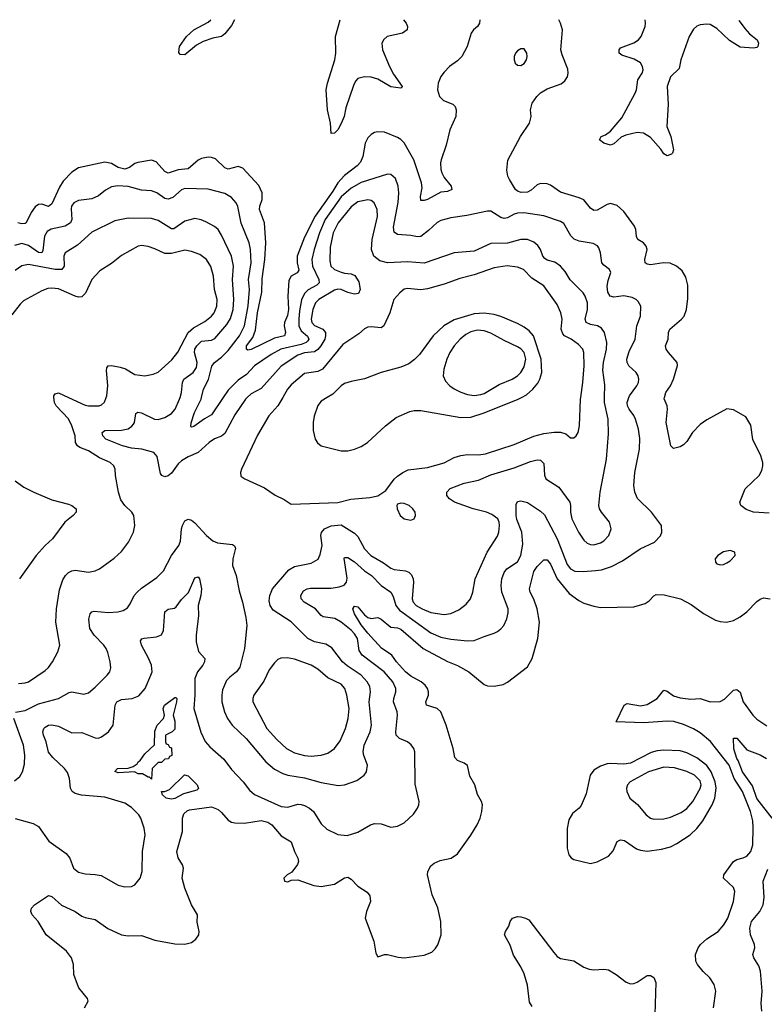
# Model space of a CAD drawing. Header units: inches. Extents: x 1834610 to 2027685, y 642842 to 774116.
# Tile 268 of 632: x 1880637 to 1885115, y 756351 to 762272. Entities that reach past the tile are written whole.
import ezdxf

# ---------------------------------------------------------------- set-up
doc = ezdxf.new("R2010")
doc.units = ezdxf.units.IN
doc.header["$MEASUREMENT"] = 0
doc.layers.add('B8785', color=7, linetype='Continuous')
doc.layers.add('B8786', color=7, linetype='Continuous')

msp = doc.modelspace()

# ---------------------------------------------------------------- linework, layer by layer
at = {"layer": 'B8785', "color": 5}
for points, elevation in [([(1880610, 757469.1), (1880717.5, 757437.5), (1880750, 757419.5), (1880813.1, 757333.1), (1880917.3, 757257.3), (1880938.7, 757230), (1880961.6, 757170), (1880990, 757146.7), (1881030, 757135.3), (1881090, 757132.8), (1881126.2, 757126.2), (1881230, 757068.4), (1881270, 757058.4), (1881310, 757060.4), (1881329.2, 757070), (1881362.4, 757110), (1881373.7, 757150), (1881375.3, 757270), (1881391, 757370), (1881385.1, 757410), (1881365.1, 757470), (1881352.8, 757490), (1881310, 757535.6), (1881270, 757560.5), (1881150, 757597.2), (1881008.9, 757608.9), (1880970, 757619.1), (1880953.6, 757630), (1880942.7, 757650), (1880936.8, 757710), (1880924.5, 757744.5), (1880906.9, 757770), (1880835.4, 757835.4), (1880810, 757868.2), (1880796.5, 757930), (1880779.3, 757970), (1880775.6, 757990), (1880782, 758010), (1880790, 758018), (1880810, 758029.1), (1880830, 758032.4), (1880870, 758024.6), (1880950, 757983.2), (1881010, 757986.5), (1881090, 757953.1), (1881110, 757951.7), (1881130, 757958.9), (1881171.3, 757990), (1881199.7, 758030), (1881210.8, 758149.2), (1881220.5, 758170), (1881250, 758183.5), (1881313.2, 758190), (1881353.8, 758206.2), (1881392.4, 758250), (1881426.6, 758330), (1881432.9, 758350), (1881429.8, 758390), (1881412.4, 758432.4), (1881369.7, 758510), (1881363.6, 758536.4), (1881371.9, 758548.1), (1881386.6, 758553.4), (1881460.1, 758559.9), (1881490, 758573.4), (1881501.1, 758598.9), (1881508.9, 758711.1), (1881530, 758727), (1881567.7, 758732.3), (1881579, 758741), (1881610, 758785.8), (1881652.6, 758827.4), (1881690, 758916.3), (1881710, 758922), (1881719.3, 758910), (1881730.2, 758850), (1881726.2, 758810), (1881710.1, 758750), (1881711.9, 758690), (1881697.7, 758570), (1881698, 758530), (1881712.5, 758472.5), (1881750.4, 758430), (1881749, 758410), (1881738.8, 758390), (1881707.1, 758350), (1881690.1, 758310), (1881691.3, 758210), (1881684.6, 758130), (1881727.2, 757987.2), (1881751.6, 757931.6), (1881779.8, 757899.8), (1881864.8, 757824.8), (1881910, 757762.6), (1881981.5, 757690), (1882019.8, 757639.8), (1882050, 757612.4), (1882210, 757539.8), (1882250, 757537.1), (1882310, 757554.4), (1882330, 757553.6), (1882350, 757546), (1882380.3, 757530), (1882403.2, 757510), (1882450, 757435.5), (1882484.2, 757404.2), (1882550, 757371.7), (1882606.1, 757366.1), (1882670, 757385.5), (1882747, 757430), (1882770, 757438.3), (1882810, 757436.5), (1882870, 757417.1), (1882910, 757421.6), (1882950, 757443), (1883004.7, 757495.3), (1883029.4, 757530), (1883038, 757550), (1883039.5, 757570), (1883015.9, 757675.9), (1883013.3, 757870), (1883007.6, 757890), (1882992.3, 757912.2), (1882968.8, 757928.8), (1882921.6, 757950), (1882901.5, 757970), (1882899.3, 757990), (1882908.9, 758090), (1882906.8, 758110), (1882885.3, 758170), (1882886.2, 758190), (1882899.8, 758230), (1882899.8, 758250), (1882881.5, 758290), (1882829.1, 758350), (1882696.3, 758450), (1882679.3, 758479.3), (1882667.9, 758550), (1882650, 758579.6), (1882630, 758600.4), (1882570, 758648.5), (1882531.8, 758671.8), (1882461.5, 758681.5), (1882450, 758688.5), (1882415.8, 758730), (1882347, 758770), (1882329.8, 758790), (1882327.4, 758810), (1882343, 758837), (1882365.1, 758850), (1882386, 758854), (1882510, 758853.5), (1882558.1, 758861.9), (1882587.8, 758872.2), (1882602.2, 758890), (1882606.5, 758913.5), (1882587.9, 759032.1), (1882590, 759037.1), (1882610, 759038.9), (1882650, 759011.3), (1882710, 758958.2), (1882752.7, 758930), (1882810.1, 758870.1), (1882869, 758829), (1882883.7, 758803.7), (1882898.6, 758750), (1882921.2, 758721.2), (1883110, 758584.8), (1883170, 758558.3), (1883230, 758546.2), (1883330, 758535.9), (1883370, 758538.2), (1883430, 758563.5), (1883490, 758582), (1883510, 758593.2), (1883531.2, 758608.8), (1883548.7, 758630), (1883566.4, 758670), (1883575.1, 758704.9), (1883574.8, 758730), (1883537.3, 758830), (1883533.6, 758870), (1883537.5, 758910), (1883550, 758948.4), (1883566.2, 758970), (1883630, 759012.2), (1883650, 759050.6), (1883662.8, 759117.2), (1883657.6, 759190), (1883626.4, 759266.4), (1883622.1, 759290), (1883623.8, 759356.2), (1883630, 759373.7), (1883650, 759378.8), (1883690, 759369.4), (1883770, 759316.8), (1883794.2, 759294.2), (1883869.6, 759150), (1883930, 758995.3), (1883950, 758969.3), (1883976.6, 758956.6), (1884026.7, 758953.3), (1884100.9, 758959.1), (1884135.7, 758964.3), (1884196.8, 758983.2), (1884262.3, 759017.7), (1884369.5, 759090), (1884454, 759130), (1884491.7, 759168.3), (1884499.3, 759190), (1884497, 759230), (1884437, 759310), (1884352.3, 759392.3), (1884336.8, 759430), (1884330.7, 759470), (1884337.2, 759550), (1884365.3, 759690), (1884366.4, 759753.6), (1884358, 759810), (1884341.2, 759870), (1884331.1, 759891.1), (1884301.6, 759930), (1884292.3, 759950), (1884289.8, 759970), (1884300.5, 760000)], 640), ([(1880611.9, 758108.1), (1880670, 758118.4), (1880750, 758157.2), (1880870.6, 758189.4), (1880933.7, 758226.3), (1880950, 758230.2), (1881023.1, 758216.9), (1881050, 758224.4), (1881090, 758257.3), (1881163.5, 758330), (1881178.3, 758350), (1881184.9, 758375.1), (1881181.5, 758410), (1881166.3, 758466.3), (1881157.6, 758490), (1881143.5, 758510), (1881084.1, 758570), (1881059.2, 758610), (1881053.4, 758666.6), (1881061.3, 758698.7), (1881070, 758710.3), (1881085.3, 758714.7), (1881170, 758707.5), (1881228.1, 758711.9), (1881260.3, 758719.7), (1881284.6, 758735.4), (1881301.3, 758758.7), (1881326.2, 758810), (1881343.1, 758830), (1881370, 758854.4), (1881461.9, 758918.1), (1881501.4, 758958.6), (1881550.8, 759050), (1881594.6, 759110), (1881604.1, 759135.9), (1881610.7, 759209.3), (1881616.4, 759230), (1881630, 759257.6), (1881650, 759268.5), (1881670, 759262), (1881690, 759246.7), (1881759.6, 759170), (1881797.7, 759137.7), (1881825.9, 759125.9), (1881915.9, 759115.9), (1881928, 759108), (1881933.9, 759093.9), (1881918.2, 759030), (1881916.5, 758990), (1881938.5, 758930), (1881956.7, 758836.7), (1881977.1, 758770), (1881997.3, 758677.3), (1882002.4, 758630), (1881988.1, 758490), (1881961.4, 758378.6), (1881941.8, 758350), (1881901, 758319), (1881881.6, 758298.4), (1881857.1, 758242.9), (1881851.9, 758210), (1881853.5, 758170), (1881869.5, 758109.5), (1881887.1, 758070), (1881914, 758030), (1881999.7, 757950), (1882116.5, 757810), (1882170, 757765.2), (1882218.7, 757738.7), (1882248.7, 757728.7), (1882350, 757712.3), (1882450, 757684.5), (1882552.6, 757667.4), (1882590, 757670.3), (1882663.8, 757696.2), (1882709.4, 757730), (1882722.9, 757750), (1882727.8, 757790), (1882706.9, 757846.9), (1882703.1, 757870), (1882709, 757910), (1882744, 757990), (1882753.4, 758030), (1882738.6, 758170), (1882746.6, 758230), (1882742, 758262), (1882726.4, 758290), (1882690.8, 758330), (1882606.5, 758386.5), (1882578.9, 758410), (1882514.9, 758494.9), (1882477.7, 758517.7), (1882410, 758530.6), (1882370, 758550.7), (1882270, 758651.1), (1882162, 758722), (1882142.4, 758750), (1882137.7, 758777.7), (1882140.4, 758810), (1882157.6, 758850), (1882255.4, 758964.6), (1882290, 758983.2), (1882390, 759004), (1882431.5, 759028.5), (1882444, 759056), (1882456.3, 759110), (1882448.8, 759170), (1882451.6, 759188.4), (1882469.7, 759210), (1882510, 759228.6), (1882570, 759234), (1882650, 759183.5), (1882670, 759164.6), (1882710, 759089.1), (1882749.1, 759050), (1882825.8, 759005.8), (1882870, 758973.8), (1882890, 758966.3), (1882957.5, 758957.5), (1882976.5, 758950), (1882994.3, 758934.3), (1883004.3, 758910), (1883005.7, 758890), (1882997.6, 758790), (1883003.5, 758770), (1883022.3, 758750), (1883056.9, 758730), (1883110, 758708.1), (1883190, 758694.8), (1883230, 758700.5), (1883277.7, 758722.3), (1883322.4, 758757.6), (1883348.5, 758790), (1883362, 758830), (1883376.8, 758910), (1883449.3, 759070.7), (1883510, 759166.4), (1883518, 759190), (1883523.1, 759230), (1883521.4, 759250), (1883512.3, 759270), (1883477, 759297), (1883444.5, 759310), (1883364.2, 759330), (1883251.6, 759370), (1883221.7, 759390), (1883206.2, 759410), (1883205.1, 759430), (1883226.8, 759453.2), (1883310, 759485.8), (1883397, 759503), (1883470, 759535.9), (1883610, 759577.5), (1883710, 759616.1), (1883750, 759625.2), (1883770, 759622.2), (1883790, 759604), (1883793, 759533), (1883801.7, 759510), (1883880.3, 759460.3), (1883945.3, 759370), (1883950.3, 759350), (1883949.3, 759310), (1883957.6, 759270), (1883997.3, 759190), (1884030, 759142), (1884050, 759124.6), (1884070, 759115.6), (1884090, 759114), (1884130, 759126), (1884150, 759138.3), (1884181.1, 759170), (1884194.5, 759210), (1884184.7, 759250), (1884135.4, 759310), (1884123, 759330), (1884119.6, 759350), (1884127.1, 759430), (1884166.8, 759630), (1884178.7, 759781.3), (1884177, 759870), (1884154.2, 759970), (1884154.5, 760000)], 660), ([(1880630, 758280.2), (1880670, 758284.1), (1880690, 758291.1), (1880790, 758358.3), (1880810, 758376.5), (1880833.7, 758410), (1880866.3, 758470), (1880877.6, 758510), (1880855, 758650), (1880857.8, 758730), (1880875.8, 758844.2), (1880896.6, 758903.4), (1880911.6, 758930), (1880930, 758948.4), (1880950, 758958.7), (1880970, 758961.7), (1881051, 758949), (1881090, 758957), (1881116, 758970), (1881206.1, 759033.9), (1881250, 759073), (1881291.5, 759130), (1881322, 759190), (1881329.3, 759230), (1881322.9, 759290), (1881311.8, 759310), (1881269.5, 759350), (1881245.4, 759385.4), (1881231.3, 759430), (1881213.3, 759530), (1881211.3, 759570), (1881202.4, 759590), (1881180.9, 759610), (1881117.8, 759637.8), (1881050, 759679.7), (1880999.3, 759699.3), (1880984.7, 759710), (1880973.3, 759730), (1880969.8, 759770), (1880950.6, 759830), (1880930, 759871.9), (1880857.1, 759950), (1880845.7, 759970), (1880842.6, 760000)], 680), ([(1880930.2, 760000), (1881030, 759953.8), (1881050.7, 759949.3), (1881114, 759950), (1881130, 759955.8), (1881147.6, 759972.4), (1881157.7, 760000)], 680), ([(1882006, 760000), (1881995.2, 759990), (1881930, 759896.3), (1881870, 759783.5), (1881850, 759768), (1881808.9, 759751.1), (1881776.5, 759730), (1881710, 759668.6), (1881650, 759642.6), (1881610, 759618.5), (1881590, 759600.4), (1881550, 759545.1), (1881530, 759529.8), (1881510, 759523.5), (1881491.8, 759531.8), (1881483.3, 759543.3), (1881464.5, 759644.5), (1881443.5, 759670), (1881371.8, 759690), (1881310, 759695.4), (1881255.1, 759710), (1881154.8, 759750), (1881137.4, 759770), (1881132.9, 759790), (1881150, 759801.6), (1881250, 759804.4), (1881290, 759811.9), (1881312.4, 759827.6), (1881320.8, 759839.2), (1881327, 759850), (1881335.8, 759904.2), (1881347.7, 759912.3), (1881370, 759906.9), (1881448, 759870), (1881470, 759867.7), (1881510, 759879.3), (1881550, 759904.7), (1881571.7, 759930), (1881599, 759990), (1881601.7, 760000)], 660), ([(1881860.7, 760000), (1881790, 759895.4), (1881747.5, 759872.5), (1881685.3, 759825.3), (1881670, 759822), (1881665.7, 759825.7), (1881668.6, 759848.6), (1881688.5, 759910), (1881728.7, 759990), (1881731, 760000)], 640), ([(1882218.6, 760000), (1882189.7, 759950.3), (1882135.9, 759890), (1882066.9, 759773.1), (1881970.5, 759570), (1881964.9, 759550), (1881967.5, 759527.5), (1881991.3, 759510), (1882110, 759456), (1882173.2, 759413.2), (1882227.1, 759387.1), (1882270, 759358.8), (1882550, 759368.8), (1882629.2, 759389.2), (1882742.3, 759397.7), (1882791.5, 759408.5), (1882838.7, 759441.3), (1882890, 759508.9), (1882910, 759527.9), (1882941.3, 759550), (1882974.3, 759565.7), (1883090, 759578.2), (1883190, 759607), (1883250, 759638.3), (1883290, 759650.8), (1883330, 759657.3), (1883395.8, 759655.8), (1883438.1, 759661.9), (1883610, 759718.3), (1883730, 759767.4), (1883790, 759782.5), (1883851.3, 759791.3), (1883890, 759791.6), (1883920.7, 759780.7), (1883950, 759757.3), (1883970, 759757.3), (1883982.7, 759770), (1883995.1, 759790), (1884003, 759830), (1884010.6, 759990), (1884012, 760000)], 680), ([(1882486.5, 760000), (1882450, 759978.6), (1882430, 759952.2), (1882407.7, 759887.7), (1882401.3, 759850), (1882402, 759802), (1882414.2, 759750), (1882427.8, 759727.8), (1882450.4, 759710), (1882570, 759679.3), (1882610, 759679.7), (1882650, 759689.3), (1882690, 759705.6), (1882729.7, 759730), (1882837.3, 759830), (1882901.2, 759878.8), (1882983.9, 759916.1), (1883010, 759921.6), (1883050, 759922.3), (1883290, 759879.8), (1883350, 759881.3), (1883430, 759906.9), (1883634.3, 759990), (1883654, 760000)], 720), ([(1885144.4, 759304.4), (1885050, 759311.1), (1885006.9, 759326.9), (1884974.5, 759350), (1884967.8, 759370), (1884999.6, 759450), (1885084.5, 759530), (1885101.2, 759561.2), (1885107, 759590), (1885107, 759610), (1885094.5, 759650), (1885047.1, 759747.1), (1885034.3, 759834.3), (1885004.1, 759884.1), (1884930, 759926.6), (1884888.8, 759931.2), (1884770, 759866.3), (1884730, 759838), (1884684, 759790), (1884650, 759736.2), (1884630, 759714.7), (1884610, 759703.5), (1884570, 759692.7), (1884552.7, 759710), (1884525.8, 759850), (1884533.7, 759930), (1884531.2, 759950), (1884512.8, 759992.8), (1884514.7, 760000)], 620), ([(1880610, 759499.1), (1880661.7, 759461.7), (1880722.8, 759430), (1880830, 759385.3), (1880930, 759358.4), (1880950.8, 759350), (1880977.3, 759330), (1880977.3, 759310), (1880959.1, 759290), (1880908.9, 759251.1), (1880834, 759150), (1880790, 759109.6), (1880737.1, 759050), (1880636.4, 758910)], 680), ([(1881026, 756330), (1881049.2, 756370), (1881045.6, 756385.6), (1880993.2, 756450), (1880983.7, 756470), (1880962.9, 756530), (1880960.4, 756590), (1880948.7, 756630), (1880919.2, 756670), (1880795.8, 756770), (1880749, 756849), (1880711.5, 756890), (1880704, 756910), (1880708, 756930), (1880726, 756950), (1880810, 757004.9), (1880830, 756999.5), (1880888, 756948), (1880970, 756909), (1881010, 756880.9), (1881030, 756872.8), (1881090, 756860.9), (1881166.3, 756806.3), (1881249.4, 756769.4), (1881290, 756763.6), (1881370, 756766), (1881450, 756737), (1881570, 756715.3), (1881630, 756712.7), (1881670, 756723), (1881696.6, 756743.4), (1881714, 756770), (1881715.6, 756790), (1881704.4, 756844.4), (1881705.6, 756890), (1881671.2, 756950), (1881630.9, 757050), (1881615.1, 757110), (1881622.6, 757170), (1881616.9, 757190), (1881590, 757231.8), (1881581.5, 757270), (1881616.5, 757390), (1881616.5, 757470), (1881623.7, 757496.3), (1881644.4, 757515.6), (1881658.8, 757521.2), (1881790, 757538), (1881830, 757522), (1881850, 757505.3), (1881890, 757458.9), (1881910, 757446.7), (1881930, 757441.8), (1881990, 757440.2), (1882090, 757456.4), (1882130, 757446.8), (1882152.8, 757430), (1882210, 757363.7), (1882269.2, 757329.2), (1882290.2, 757270.2), (1882310.3, 757230), (1882314, 757210), (1882307.2, 757192.8), (1882274, 757146), (1882246, 757130), (1882224.9, 757110), (1882230, 757092), (1882250, 757088.2), (1882270, 757098), (1882310, 757098.8), (1882406, 757066), (1882450, 757058.7), (1882530, 757074), (1882590, 757112.2), (1882610, 757115.8), (1882630, 757104.4), (1882670, 757062), (1882726.4, 757026.4), (1882742.6, 757002.6), (1882747.2, 756970), (1882722.8, 756910), (1882715.5, 756870), (1882766.5, 756730), (1882778.5, 756658.5), (1882790, 756636), (1882830, 756650.4), (1882850, 756650.4), (1882913.8, 756633.8), (1882950, 756630.3), (1883070, 756646.4), (1883114.9, 756665.1), (1883135.5, 756684.5), (1883151.3, 756708.7), (1883171.5, 756770), (1883168.9, 756850), (1883151.3, 756931.3), (1883117.8, 757010), (1883088.8, 757130), (1883090.9, 757150), (1883110, 757183.7), (1883130, 757199.6), (1883164.9, 757215.1), (1883232, 757230), (1883270, 757255.3), (1883350, 757367.6), (1883387.4, 757430), (1883405.4, 757470), (1883416.3, 757510), (1883419.7, 757550), (1883414.7, 757570), (1883390, 757613.2), (1883375.1, 757670), (1883343.8, 757723.8), (1883330, 757786.6), (1883310, 757802.2), (1883270, 757817.4), (1883254.7, 757834.7), (1883243.8, 757890), (1883201.8, 758030), (1883169.2, 758109.2), (1883147.8, 758130), (1883084.5, 758150), (1883079.8, 758170), (1883095.7, 758210), (1883096, 758230), (1883089, 758250), (1883075, 758270), (1883050.9, 758290), (1882990, 758324.9), (1882958.2, 758350), (1882904.1, 758410), (1882874.8, 758450), (1882813.4, 758493.4), (1882730, 758583.7), (1882690, 758634), (1882650, 758698.4), (1882639.7, 758730), (1882650, 758745.5), (1882670, 758741.6), (1882710, 758692.4), (1882730, 758678), (1882750, 758670.4), (1882790, 758678), (1882810, 758668), (1882870, 758618.6), (1882910, 758615.6), (1882930, 758606.2), (1883063.2, 758490), (1883210, 758412.4), (1883270, 758388.6), (1883337.7, 758350), (1883430, 758274), (1883450, 758267), (1883490, 758264.6), (1883545.3, 758274.7), (1883570, 758288.5), (1883690, 758380.8), (1883718.9, 758430), (1883753.4, 758550), (1883763.4, 758650), (1883748.4, 758730), (1883730, 758786.6), (1883708, 758830), (1883704, 758850), (1883730, 758954), (1883750, 758982.8), (1883790, 759024.4), (1883810, 759024.4), (1883830, 758997), (1883868.8, 758908.8), (1883941.2, 758821.2), (1883999.5, 758779.5), (1884030, 758763.6), (1884090, 758744.6), (1884130, 758737.3), (1884330, 758741.1), (1884399.5, 758760.5), (1884422.6, 758777.4), (1884450, 758807.4), (1884465.5, 758814.5), (1884513.7, 758813.7), (1884610.8, 758790), (1884674.8, 758754.8), (1884750, 758702), (1884821.8, 758661.8), (1884850, 758652.2), (1884888.6, 758648.6), (1884930, 758659.6), (1884970, 758680.8), (1885010, 758711.6), (1885070, 758773.6), (1885090, 758788.1), (1885110, 758795), (1885150, 758790.2)], 620), ([(1884809.7, 756330.3), (1884823.6, 756430), (1884814, 756470), (1884787.3, 756510), (1884747.6, 756547.6), (1884712.8, 756590), (1884704, 756610), (1884702.3, 756650), (1884717.3, 756690), (1884732.4, 756710), (1884770, 756744.9), (1884837.4, 756790), (1884871.3, 756828.7), (1884895.6, 756870), (1884929.7, 756970), (1884936.9, 757030), (1884930, 757053.3), (1884869.7, 757110), (1884872, 757130), (1884930, 757209.1), (1884950, 757222.6), (1884988.9, 757231.1), (1885010, 757241.5), (1885033.8, 757270), (1885046.2, 757310), (1885047.9, 757412.1), (1885045.2, 757454.8), (1885032.5, 757510), (1884983.8, 757630), (1884933.8, 757710), (1884903.1, 757790), (1884792, 757932), (1884730, 757983.2), (1884690, 758008.4), (1884630, 758034.6), (1884571.3, 758051.3), (1884530, 758052.9), (1884390, 758044.4), (1884222, 758050), (1884227, 758053), (1884272.3, 758150), (1884290, 758160.3), (1884370, 758146.3), (1884410, 758154.8), (1884469.8, 758190), (1884510, 758239.5), (1884530, 758234.9), (1884570, 758206.7), (1884610, 758194), (1884674.1, 758185.9), (1884730, 758190.2), (1884790, 758169.2), (1884850, 758172.5), (1884874.9, 758185.1), (1884930, 758239.6), (1884950, 758243.7), (1884969, 758229), (1884988.4, 758170), (1885046, 758090), (1885070, 758066), (1885130, 758026)], 580), ([(1880605.6, 757694.4), (1880638.5, 757721.5), (1880654, 757750), (1880665.4, 757794.6), (1880667.4, 757850), (1880659.8, 757910), (1880602, 758070)], 660), ([(1885162.4, 757470), (1885070, 757588.8), (1885045.1, 757665.1), (1884984.3, 757750), (1884958.1, 757818.1), (1884949.4, 757830), (1884932, 757888), (1884930, 757951), (1884950, 757952.4), (1885010, 757880.5), (1885090, 757851.7), (1885128, 757830)], 560), ([(1885100.5, 756310), (1885096.9, 756356.9), (1885101.4, 756430), (1885091.5, 756551.5), (1885082.5, 756582.5), (1885052.4, 756630), (1885046.6, 756650), (1885057.4, 756690), (1885056, 756710), (1885032.5, 756770), (1885027.2, 756810), (1885038, 756850), (1885087.3, 756910), (1885107.3, 756950), (1885113.6, 756993.6), (1885107.6, 757092.4), (1885135.4, 757164.6)], 560), ([(1883718.5, 756338.5), (1883703.6, 756363.6), (1883690, 756466), (1883670, 756533.6), (1883650, 756577.6), (1883607.6, 756647.6), (1883586.8, 756706.8), (1883553.6, 756770), (1883558.4, 756790), (1883578.7, 756821.3), (1883586, 756850), (1883601.7, 756870), (1883630, 756879.1), (1883650, 756877.7), (1883678.4, 756870), (1883698.8, 756858.8), (1883850, 756663.1), (1883870, 756639.5), (1883890, 756626), (1883970, 756611.8), (1884030, 756574.6), (1884062.6, 756562.6), (1884090, 756559), (1884150, 756563.1), (1884177.7, 756557.8), (1884224, 756530), (1884284.8, 756484.8), (1884310, 756474.9), (1884330, 756476.4), (1884350, 756484.9), (1884410, 756523.8), (1884430, 756525.5), (1884450, 756513.4), (1884462, 756482), (1884456.5, 756290)], 580)]:
    msp.add_lwpolyline(points, dxfattribs=dict(at, elevation=elevation))
for points, elevation in [([(1882930, 759364), (1882910, 759358), (1882906, 759350), (1882906.8, 759330), (1882926, 759290), (1882950, 759270.8), (1882990, 759262.8), (1883009.1, 759270.9), (1883017.2, 759290), (1883016, 759310), (1883001.2, 759330), (1882979, 759350), (1882950, 759362.7)], 680), ([(1884910, 759079.3), (1884870, 759071.6), (1884834.8, 759050), (1884819.1, 759030), (1884820.7, 759010), (1884830, 759000.7), (1884850, 758994), (1884870, 758996.3), (1884890, 759004.9), (1884910, 759018.8), (1884939, 759050), (1884938, 759070)], 640), ([(1882245.9, 758434.1), (1882207.1, 758432.9), (1882190, 758424.2), (1882170, 758404.2), (1882138.3, 758361.7), (1882104.7, 758295.3), (1882044.9, 758210), (1882038.3, 758190), (1882039, 758170), (1882122.7, 758010), (1882183.9, 757943.9), (1882241.6, 757890), (1882290, 757863.3), (1882350, 757847.5), (1882390, 757843.2), (1882450, 757849.4), (1882490, 757860.7), (1882531, 757889), (1882563.5, 757936.5), (1882595.6, 758010), (1882612.6, 758070), (1882617.8, 758130), (1882605.2, 758210), (1882593.2, 758250), (1882570, 758275.4), (1882490, 758314.9), (1882430, 758366.8), (1882390, 758389.9), (1882290, 758425.8)], 680), ([(1881430, 757706), (1881418, 757718), (1881410, 757718), (1881376.4, 757736.4), (1881350, 757738), (1881328.4, 757748.4), (1881230, 757743.7), (1881209, 757751), (1881226, 757770), (1881290, 757770.8), (1881319, 757781), (1881343.1, 757796.9), (1881349, 757810), (1881362, 757818), (1881390, 757858), (1881448, 757912), (1881450, 757994), (1881464, 758030), (1881502, 758070), (1881508.7, 758090), (1881499.3, 758130), (1881507.3, 758150), (1881570, 758196), (1881575.3, 758195.3), (1881582, 758190), (1881580.7, 758170), (1881561, 758090), (1881570, 758054), (1881570, 758006), (1881554, 757990), (1881514, 757970), (1881514, 757930), (1881518, 757918), (1881530, 757914), (1881538, 757898), (1881550, 757894), (1881552, 757848), (1881538, 757842), (1881532.7, 757827.3), (1881510, 757826), (1881490, 757806), (1881470, 757806), (1881434, 757770)], 620), ([(1884510, 757880.4), (1884470, 757875.6), (1884434.7, 757865.3), (1884310, 757800.9), (1884270, 757795.1), (1884190, 757799.4), (1884170, 757796.5), (1884130, 757783.7), (1884090, 757758.5), (1884068.6, 757730), (1884043.9, 757616.1), (1884013.6, 757546.4), (1884001.3, 757530), (1883961.3, 757498.7), (1883940, 757460), (1883929, 757409), (1883930.4, 757290), (1883939.5, 757250), (1883952.8, 757232.8), (1883970, 757222), (1884070, 757198), (1884110, 757208.4), (1884178.8, 757241.2), (1884205.4, 757274.6), (1884229.7, 757330), (1884250, 757340.3), (1884275.3, 757335.3), (1884345.7, 757285.7), (1884370, 757277.2), (1884410, 757272.1), (1884496, 757284), (1884550, 757298), (1884590, 757317.3), (1884670, 757370.2), (1884710, 757409.2), (1884745.5, 757454.5), (1884801.7, 757550), (1884817.3, 757590), (1884825.9, 757650), (1884820.1, 757690), (1884795.7, 757750), (1884770, 757786.7), (1884710, 757832.6), (1884650, 757864.4), (1884610, 757874.5)], 620), ([(1884510, 757777.2), (1884419.6, 757750), (1884308.4, 757690), (1884292.2, 757670), (1884285.7, 757650), (1884287.4, 757630), (1884307.2, 757590), (1884352.5, 757552.5), (1884404.6, 757490), (1884430, 757471.5), (1884450, 757465.2), (1884510, 757466), (1884550, 757475.8), (1884615.8, 757504.2), (1884650, 757529.2), (1884685.5, 757570), (1884730, 757648.9), (1884734.7, 757670), (1884730, 757695.4), (1884695.1, 757730), (1884650, 757751.3), (1884574.1, 757774.1)], 640), ([(1881550, 757585.2), (1881518, 757590), (1881495.3, 757610), (1881489.2, 757630.8), (1881510, 757631.3), (1881538, 757642), (1881628.4, 757731.6), (1881650, 757724.7), (1881704.7, 757670), (1881711.6, 757648.4), (1881702, 757638), (1881622.8, 757617.2), (1881570, 757589)], 620)]:
    msp.add_lwpolyline(points, close=True, dxfattribs=dict(at, elevation=elevation))
at = {"layer": 'B8786', "color": 5}
for points, elevation in [([(1883405.1, 762270.6), (1883405.2, 762270), (1883402.3, 762250), (1883390.3, 762230), (1883366.7, 762210), (1883351.7, 762190), (1883329.1, 762110), (1883295.8, 762050), (1883270, 762023.9), (1883222.6, 761990), (1883190, 761956.9), (1883170, 761929.6), (1883154.7, 761890), (1883150.2, 761850), (1883161.2, 761810), (1883185.8, 761785.8), (1883242.8, 761762.8), (1883255.2, 761750), (1883262.3, 761730), (1883259.7, 761690), (1883224.5, 761610), (1883202.4, 761517.6), (1883170.9, 761430), (1883168.1, 761410), (1883170.1, 761370), (1883176, 761350), (1883190, 761322.6), (1883232.2, 761270), (1883236.9, 761250), (1883210, 761238.5), (1883170, 761234.5), (1883090, 761190.8), (1883070, 761183.5), (1883050, 761183.7), (1883047.9, 761207.9), (1883058.5, 761261.5), (1883052.9, 761290), (1883008.2, 761430), (1882950, 761530.6), (1882930, 761551.9), (1882910, 761563.4), (1882830, 761595.9), (1882790, 761598.3), (1882770, 761593), (1882750, 761581), (1882730, 761561.1), (1882714.7, 761530), (1882699.8, 761450), (1882686, 761414), (1882666.4, 761393.6), (1882590, 761334), (1882550, 761289.9), (1882519.8, 761240.2), (1882413.6, 761090), (1882350, 760964.6), (1882306.1, 760850), (1882304.8, 760810), (1882315.2, 760764.8), (1882306.2, 760750), (1882269.4, 760730), (1882256.1, 760703.9), (1882248.9, 760610), (1882253.5, 760530), (1882246.7, 760493.3), (1882229.6, 760450), (1882227.7, 760430), (1882235.8, 760390), (1882229.4, 760370.6), (1882170, 760355.8), (1882030, 760287.8), (1882010, 760284.7), (1882001, 760290), (1882002, 760310), (1882039, 760361), (1882055.1, 760404.9), (1882067.3, 760510), (1882092.8, 760632.8), (1882094.3, 760714.3), (1882111.7, 760830), (1882117.7, 760930), (1882108.8, 761050), (1882078.7, 761130), (1882080.6, 761150), (1882094.6, 761190), (1882095.4, 761230), (1882075.4, 761275.4), (1881979.6, 761379.6), (1881950, 761388.7), (1881890, 761373.6), (1881870, 761380.3), (1881815, 761435), (1881790, 761443.5), (1881770, 761445.3), (1881730, 761436.4), (1881710, 761426.4), (1881650, 761374.7), (1881590, 761368.3), (1881530, 761349.1), (1881510, 761358.9), (1881457.4, 761417.4), (1881430, 761426.4), (1881346.6, 761413.4), (1881330, 761407.7), (1881297.6, 761382.4), (1881270, 761373.4), (1881230, 761382.4), (1881190, 761406.6), (1881150, 761414.4), (1880990, 761380.4), (1880950, 761354.8), (1880898.7, 761301.3), (1880875.5, 761264.5), (1880830, 761164), (1880810, 761148.8), (1880770, 761162), (1880750, 761160.3), (1880730, 761145.6), (1880706.7, 761113.2), (1880675.6, 761050), (1880670, 761045.3), (1880650, 761044), (1880626.3, 761050)], 620), ([(1881929.7, 762271.6), (1881910, 762236.9), (1881870, 762186.6), (1881850, 762171.2), (1881799.3, 762160.7), (1881739.7, 762140.3), (1881701.2, 762118.8), (1881630, 762061.2), (1881602, 762062), (1881594.6, 762074.6), (1881599, 762110), (1881641.2, 762170), (1881685.2, 762210), (1881770, 762256.9), (1881785.9, 762271.6)], 580), ([(1882945.4, 762270.9), (1882961.5, 762250), (1882968.8, 762230), (1882966.7, 762210), (1882938.8, 762190), (1882847.7, 762170), (1882826.5, 762153.5), (1882815.6, 762130), (1882818.6, 762090), (1882860.6, 761990), (1882884.7, 761944.7), (1882936.4, 761870), (1882935.8, 761864.2), (1882930, 761859.3), (1882870, 761867.8), (1882790, 761913.8), (1882750, 761926), (1882710, 761928.7), (1882670, 761917.7), (1882657, 761903), (1882643.9, 761876.1), (1882599.1, 761740.9), (1882587.6, 761690), (1882570, 761647), (1882550, 761609.3), (1882530, 761589.2), (1882510, 761588), (1882506.9, 761650), (1882488.2, 761730), (1882480.6, 761850), (1882487.8, 761890), (1882531.9, 762030), (1882538, 762070), (1882536.1, 762170), (1882565.1, 762271.2)], 580), ([(1884514.7, 760000), (1884522.8, 760030), (1884550.3, 760069.7), (1884568.5, 760110), (1884592.3, 760192.2), (1884590.8, 760210.8), (1884539.1, 760270), (1884525.7, 760290), (1884521.1, 760310), (1884536, 760350), (1884538.7, 760390), (1884547.4, 760410), (1884618, 760470), (1884632.8, 760490), (1884647.9, 760530), (1884654.7, 760594.7), (1884655.8, 760675.8), (1884643.3, 760723.3), (1884620.9, 760760.9), (1884587.6, 760790), (1884548.2, 760808.2), (1884509.8, 760809.8), (1884430, 760798.6), (1884410, 760801.5), (1884398.9, 760810), (1884397.4, 760830), (1884409.8, 760889.8), (1884405.4, 760910), (1884389, 760929), (1884354.7, 760950), (1884347.2, 760967.2), (1884343.2, 761010), (1884334.8, 761030), (1884270, 761118), (1884230, 761154.3), (1884190, 761166.6), (1884170, 761161.1), (1884110, 761126.4), (1884090, 761123.5), (1884070, 761137.4), (1884029, 761189), (1884001.3, 761201.3), (1883890, 761234.7), (1883830, 761276.8), (1883810, 761284.6), (1883770, 761286), (1883750, 761277.8), (1883713, 761247), (1883690, 761234.9), (1883653.2, 761233.2), (1883630, 761241.1), (1883619.8, 761250), (1883581.9, 761310), (1883573, 761330), (1883566.6, 761366.6), (1883573.4, 761426.6), (1883648.3, 761570), (1883702.6, 761650), (1883712.8, 761690), (1883709.8, 761730), (1883718.8, 761770), (1883746.6, 761810), (1883770, 761832.1), (1883810, 761855.8), (1883893.8, 761886.2), (1883916.4, 761903.6), (1883931.7, 761928.3), (1883936.1, 761950), (1883934, 761974), (1883899.4, 762059.4), (1883891.4, 762090), (1883900.8, 762210), (1883889.8, 762249.8), (1883879, 762270.3)], 620), ([(1884961.5, 762269.7), (1884964.6, 762264.6), (1884998.7, 762218.7), (1885027, 762187), (1885072.2, 762150), (1885080.3, 762130), (1885076.4, 762110), (1885070, 762104.2), (1885050, 762100.4), (1884970, 762107.2), (1884905.6, 762145.6), (1884830, 762218.9), (1884790, 762242.9), (1884770, 762245.3), (1884730, 762240.3), (1884710, 762231.9), (1884690, 762214.5), (1884663.9, 762170), (1884613.6, 762030), (1884602.3, 761977.7), (1884551.6, 761928.4), (1884530.1, 761870), (1884536.8, 761763.2), (1884528, 761630), (1884552.4, 761570), (1884568.7, 761490), (1884563.8, 761470), (1884557.3, 761462.7), (1884530, 761453), (1884510, 761465.6), (1884493.2, 761493.2), (1884430, 761562.8), (1884389.1, 761589.1), (1884350, 761593.3), (1884282.1, 761577.9), (1884254.9, 761565.1), (1884210, 761525.8), (1884190, 761516.8), (1884150, 761528.4), (1884123.6, 761550), (1884133.2, 761570), (1884160.3, 761579.7), (1884190, 761601.1), (1884258.1, 761681.9), (1884338.2, 761830), (1884345.7, 761850), (1884353.6, 761910), (1884381, 761950), (1884386, 761970), (1884382.4, 761990), (1884370, 762013), (1884333.4, 762033.4), (1884258.3, 762058.3), (1884241.4, 762070), (1884241.8, 762090), (1884250, 762101.7), (1884330, 762131.9), (1884359.1, 762150), (1884374.6, 762170), (1884399.1, 762230), (1884401, 762250), (1884398.3, 762270)], 580), ([(1884300.5, 760000), (1884304.1, 760010), (1884347.7, 760070), (1884357.6, 760090), (1884360.9, 760110), (1884357.3, 760130), (1884345.4, 760150), (1884299.8, 760190), (1884289.8, 760210), (1884289, 760230), (1884303.3, 760276.7), (1884337.8, 760350), (1884349, 760430), (1884369.8, 760490), (1884371.6, 760550), (1884357.3, 760577.2), (1884343.7, 760590), (1884320.9, 760600.9), (1884270, 760610.8), (1884210, 760603.1), (1884187.3, 760610), (1884174.1, 760634.1), (1884169.9, 760670), (1884175.6, 760704.4), (1884191.9, 760751.9), (1884184.2, 760770), (1884150, 760795.1), (1884138.3, 760810), (1884129.8, 760870), (1884120.3, 760900.3), (1884111.4, 760911.4), (1884085, 760925), (1884000.9, 760940.9), (1883972.3, 760952.3), (1883951.2, 760971.2), (1883910, 761046), (1883890, 761059.1), (1883790, 761091.4), (1883668, 761110), (1883630, 761108.5), (1883610, 761102.4), (1883570, 761079.8), (1883550, 761076.5), (1883530, 761083.1), (1883470, 761120.5), (1883450, 761121.3), (1883326.5, 761093.5), (1883230, 761081.2), (1883170, 761064.8), (1883147.3, 761052.7), (1883096.5, 761003.5), (1883050, 760968.9), (1883030, 760965.3), (1882990, 760974.6), (1882910, 760979.8), (1882890, 760993.6), (1882884.6, 761024.6), (1882912.2, 761172.2), (1882916.2, 761230), (1882912.9, 761270), (1882896.2, 761316.2), (1882870, 761340.7), (1882850, 761342.4), (1882690, 761292.9), (1882630, 761259.4), (1882570, 761207), (1882473.2, 761070), (1882440.6, 760990), (1882408.7, 760890), (1882394.7, 760830), (1882397.2, 760790), (1882436.5, 760710), (1882438.5, 760690), (1882424.6, 760675.4), (1882372.8, 760647.2), (1882350, 760625.7), (1882332.2, 760587.8), (1882319.9, 760520.1), (1882314.9, 760470), (1882316.7, 760430), (1882330, 760401.2), (1882368, 760368), (1882376.8, 760350), (1882370, 760340.2), (1882360.5, 760330), (1882330, 760318), (1882208.4, 760290), (1882150, 760258.3), (1882048.8, 760191.2), (1882000.9, 760139.1), (1881950, 760104.4), (1881890, 760043.4), (1881860.7, 760000)], 640), ([(1881731, 760000), (1881742.4, 760050), (1881771.6, 760108.4), (1881791.6, 760188.4), (1881809, 760211), (1881850, 760241.7), (1881890, 760283.2), (1881959, 760370), (1881989.5, 760430), (1882011.3, 760551.3), (1882019.3, 760650), (1882013.7, 760710), (1882028.8, 760808.8), (1882024.7, 760890), (1882017.9, 760930), (1881968.1, 761048.1), (1881948.4, 761148.4), (1881939.8, 761170), (1881910, 761202.7), (1881870, 761225.8), (1881770, 761252.5), (1881630, 761256.2), (1881610, 761248.7), (1881557.9, 761202.1), (1881530, 761192.9), (1881510, 761195.7), (1881461.7, 761230), (1881430, 761241.8), (1881370, 761246.6), (1881290, 761269.3), (1881227.3, 761272.7), (1881190, 761265.8), (1881153.9, 761246.1), (1881110, 761213.3), (1881070, 761193.6), (1880990, 761185), (1880963.6, 761170), (1880949, 761151), (1880945.8, 761134.2), (1880950.8, 761070), (1880942.7, 761050), (1880910.1, 761029.9), (1880827.3, 761012.7), (1880802.4, 760997.6), (1880786.7, 760970), (1880775.7, 760884.3), (1880770, 760869.1), (1880750, 760871.6), (1880690, 760913.7), (1880650, 760925.2), (1880606.3, 760913.7)], 640), ([(1884154.5, 760000), (1884155.3, 760075.3), (1884144.6, 760164.6), (1884147.6, 760210), (1884166.4, 760290), (1884168.2, 760330), (1884153.5, 760390), (1884136.2, 760416.2), (1884111.6, 760431.6), (1884070, 760439.1), (1884044.8, 760450), (1884037.3, 760470), (1884052.7, 760530), (1884051.2, 760570), (1884038.5, 760610), (1884026.6, 760630), (1883947.6, 760707.6), (1883917.1, 760757.1), (1883889.9, 760789.9), (1883854.6, 760814.6), (1883810, 760826.2), (1883795.1, 760835.1), (1883783.8, 760850), (1883769.8, 760890), (1883753.6, 760913.6), (1883730, 760933.6), (1883690, 760949), (1883650, 760949.8), (1883570, 760928.5), (1883470, 760926.6), (1883370, 760879.1), (1883250, 760870.8), (1883070, 760808.3), (1882970, 760814.8), (1882850, 760809.8), (1882802.3, 760822.3), (1882766.6, 760850), (1882752.8, 760890), (1882757.4, 760950), (1882788.2, 761088.2), (1882786.8, 761130), (1882768.5, 761170), (1882750, 761184.1), (1882730, 761189), (1882670, 761175.9), (1882630, 761145.7), (1882552.4, 761050), (1882522.5, 760990), (1882504.7, 760904.7), (1882502.4, 760822.4), (1882508.5, 760790), (1882530.1, 760770.1), (1882570, 760754.1), (1882590, 760747.2), (1882630, 760743.2), (1882652.8, 760732.8), (1882675.8, 760695.8), (1882684.2, 760650), (1882673.8, 760626.2), (1882650, 760620.3), (1882610, 760630.6), (1882570, 760649.9), (1882550, 760650.9), (1882530, 760645.8), (1882436.3, 760590), (1882416.8, 760570), (1882400.3, 760530), (1882390.1, 760470), (1882393.7, 760450), (1882410, 760433.1), (1882460.2, 760410), (1882475.7, 760390), (1882476.9, 760370), (1882471.4, 760350), (1882448, 760310), (1882430, 760287.9), (1882410, 760274.5), (1882350, 760267.6), (1882310, 760254.8), (1882210, 760189.1), (1882090, 760053.8), (1882030, 760022.2), (1882006, 760000)], 660), ([(1881601.7, 760000), (1881609.9, 760030.1), (1881615.9, 760090), (1881624.7, 760110), (1881680.2, 760150), (1881699.8, 760180.2), (1881704.9, 760210), (1881687.9, 760270), (1881691, 760290), (1881702.1, 760310), (1881730, 760338.4), (1881790, 760344.6), (1881810, 760355.1), (1881882, 760438), (1881905.2, 760474.8), (1881920.4, 760530), (1881925.7, 760590), (1881916.9, 760710), (1881922.8, 760790), (1881910.6, 760850), (1881850, 760976.9), (1881829.7, 761010), (1881808.5, 761028.5), (1881756.4, 761056.4), (1881728.1, 761068.1), (1881690, 761076.4), (1881630, 761059.8), (1881564.9, 761015.1), (1881550, 761014.8), (1881470, 761065), (1881430, 761077), (1881290, 761078.4), (1881210, 761062.8), (1881070, 760993.1), (1880984.3, 760915.7), (1880910.3, 760870), (1880902.9, 760850), (1880905.4, 760790), (1880891.4, 760768.6), (1880851.2, 760768.8), (1880690, 760798.7), (1880650, 760792.5), (1880610, 760764.2)], 660), ([(1881157.7, 760000), (1881161.4, 760010), (1881167.5, 760072.5), (1881158.5, 760161.5), (1881161.7, 760178.3), (1881169.9, 760190.1), (1881190, 760192.4), (1881242, 760182), (1881272.4, 760172.4), (1881330, 760138.3), (1881390, 760130.3), (1881440.1, 760139.9), (1881470, 760151.8), (1881552.9, 760227.1), (1881587.8, 760272.2), (1881650.9, 760390), (1881681.5, 760418.5), (1881750, 760457.2), (1881790, 760488.1), (1881807.3, 760510), (1881822.8, 760550), (1881825.6, 760590), (1881809.3, 760650), (1881802.3, 760730), (1881786.9, 760786.8), (1881760.9, 760830), (1881720, 760860), (1881670, 760878.4), (1881630, 760885), (1881550, 760865.8), (1881510, 760865), (1881450, 760894.4), (1881410, 760907), (1881370, 760913.8), (1881350, 760909.8), (1881250, 760854), (1881190, 760805.7), (1881118.8, 760761.2), (1881070.1, 760709.9), (1881031.8, 760628.2), (1881010, 760605.6), (1880990, 760602.9), (1880970, 760609.1), (1880870, 760652.7), (1880830, 760658), (1880805.4, 760654.5), (1880770, 760642), (1880659.6, 760580.4), (1880639.3, 760560.7), (1880590, 760496.5)], 680), ([(1884012, 760000), (1884024.5, 760090), (1884032.2, 760190), (1884030.5, 760270), (1884022.9, 760290), (1883998.4, 760318.4), (1883954, 760350), (1883914, 760370), (1883902.7, 760382.7), (1883893, 760410), (1883898.7, 760470), (1883891.9, 760510), (1883870, 760558.7), (1883790, 760670.7), (1883717.8, 760717.8), (1883666.3, 760770), (1883630, 760783.7), (1883568.2, 760791.8), (1883490, 760779.1), (1883370, 760737.7), (1883284, 760716), (1883190, 760682), (1883090, 760653.5), (1883050, 760647.4), (1882970, 760656.2), (1882950, 760651.2), (1882922.3, 760630), (1882886.2, 760590), (1882863.2, 760510), (1882826, 760430), (1882810, 760419.8), (1882750, 760425.7), (1882730, 760423.8), (1882710, 760413.1), (1882677.3, 760382.7), (1882580.6, 760319.3), (1882458.5, 760170), (1882430, 760156.3), (1882350, 760143.5), (1882270, 760076), (1882247.8, 760050), (1882218.6, 760000)], 680), ([(1883654, 760000), (1883684.5, 760015.5), (1883723.7, 760050), (1883753.4, 760086.6), (1883766, 760110), (1883776.9, 760150), (1883773, 760230), (1883726.9, 760370), (1883700.8, 760400.8), (1883670, 760422.8), (1883630, 760444.7), (1883530, 760487.1), (1883490, 760498.4), (1883430, 760507), (1883370, 760503.8), (1883250, 760466.2), (1883187.5, 760430), (1883124.1, 760370), (1883041.7, 760258.3), (1883011.8, 760228.2), (1882976.8, 760203.2), (1882930, 760183), (1882810, 760150.6), (1882710, 760111.3), (1882630, 760096.7), (1882590, 760084.5), (1882570, 760070.9), (1882520.2, 760019.8), (1882486.5, 760000)], 720), ([(1880842.6, 760000), (1880841.5, 760010), (1880850, 760022), (1880870, 760027.9), (1880930.2, 760000)], 680)]:
    msp.add_lwpolyline(points, dxfattribs=dict(at, elevation=elevation))
for points, elevation in [([(1883650, 762097), (1883630, 762083.7), (1883619.3, 762070), (1883610.4, 762050), (1883610.4, 762030), (1883617.3, 762010), (1883630, 761999.1), (1883650, 761997.1), (1883670, 762008.4), (1883685.1, 762030), (1883689.6, 762050), (1883687, 762070), (1883670, 762096)], 640), ([(1883390, 760404.5), (1883350, 760394.5), (1883321.1, 760378.9), (1883285.6, 760350), (1883250, 760309.8), (1883223.2, 760270), (1883205.4, 760230), (1883187.2, 760170), (1883184.4, 760130), (1883198.7, 760098.7), (1883223.1, 760070), (1883250, 760051.3), (1883290, 760032), (1883330, 760018.5), (1883370, 760012.1), (1883410, 760017.4), (1883430, 760024.7), (1883520.9, 760079.1), (1883598.7, 760110), (1883630, 760129.3), (1883649.9, 760150.1), (1883670, 760183.7), (1883680.2, 760230), (1883670, 760270.6), (1883650, 760292.6), (1883630, 760305), (1883550, 760342.2), (1883470, 760386.4), (1883430, 760401.1)], 740)]:
    msp.add_lwpolyline(points, close=True, dxfattribs=dict(at, elevation=elevation))

doc.saveas('drawing.dxf')
